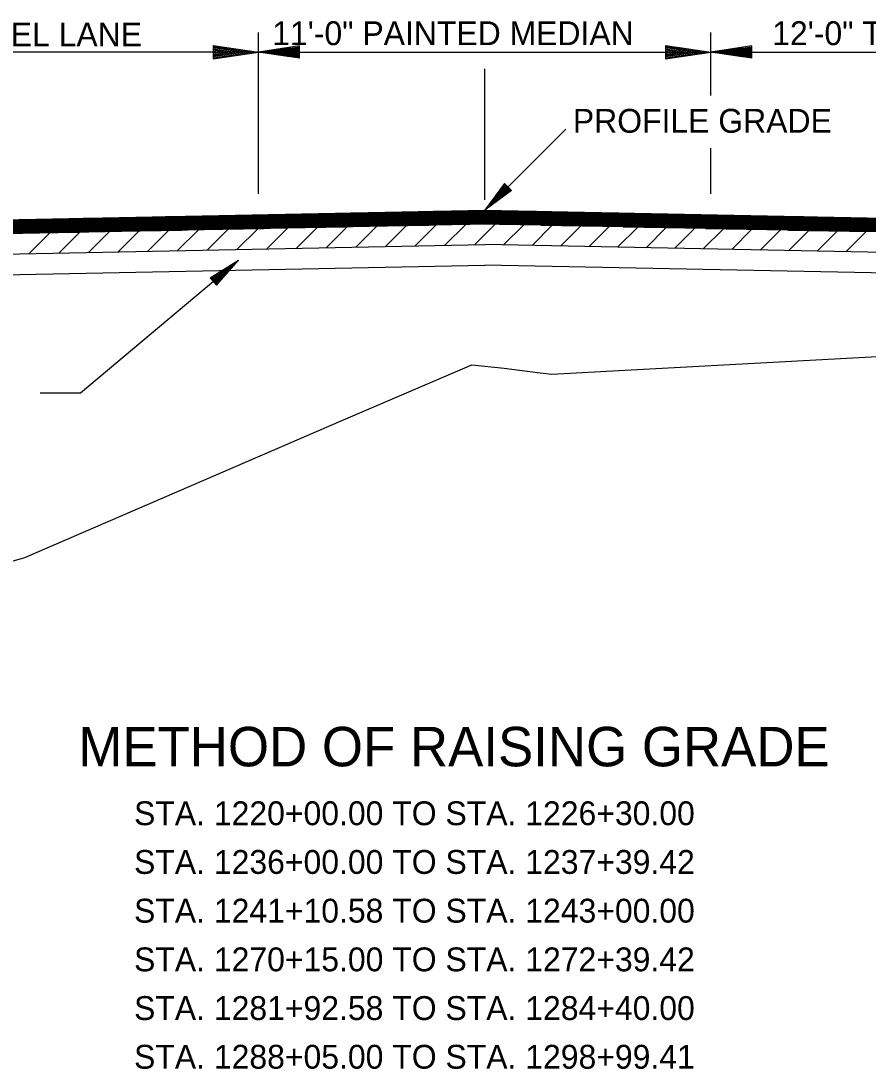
# Model space of a CAD drawing. Extents: x 634177 to 635904, y 289936 to 290970.
# Drawn here: x 635676.26 to 635696.84, y 290383.57 to 290409.06 of the extents above; entities that cross this region are included whole.
import ezdxf

# ---------------------------------------------------------------- set-up
doc = ezdxf.new("R2010")
doc.units = 0
for name, color, linetype in [('1', 7, 'Continuous'), ('7', 7, 'Continuous'), ('Default', 7, 'Continuous'), ('R_Alt Surface', 7, 'Continuous'), ('R_Exist Surface', 7, 'Continuous'), ('R_Fin Surface', 7, 'Continuous')]:
    doc.layers.add(name, color=color, linetype=linetype)

msp = doc.modelspace()

# ---------------------------------------------------------------- linework, layer by layer
at = {"layer": '1'}
for p, q in [((635682.03, 290404.855), (635682.03, 290408.773)), ((635693.024, 290407.248), (635693.024, 290408.773)), ((635682.03, 290408.298), (635658.032, 290408.298)), ((635682.03, 290408.298), (635693.024, 290408.298)), ((635693.024, 290408.298), (635717.02, 290408.298)), ((635687.53, 290404.454), (635689.5, 290406.424)), ((635693.024, 290404.855), (635693.024, 290405.968)), ((635677.274, 290404.249), (635685.611, 290404.249)), ((635677.774, 290404.259), (635686.111, 290404.259)), ((635678.274, 290404.269), (635686.611, 290404.269)), ((635678.774, 290404.279), (635687.111, 290404.279)), ((635679.274, 290404.289), (635695.786, 290404.289)), ((635679.774, 290404.299), (635695.286, 290404.299)), ((635680.274, 290404.309), (635694.786, 290404.309)), ((635680.774, 290404.319), (635694.286, 290404.319)), ((635681.274, 290404.329), (635693.786, 290404.329)), ((635681.774, 290404.339), (635693.286, 290404.339)), ((635682.274, 290404.349), (635692.786, 290404.349)), ((635682.774, 290404.359), (635692.286, 290404.359)), ((635683.274, 290404.369), (635691.786, 290404.369)), ((635683.774, 290404.379), (635691.286, 290404.379)), ((635684.274, 290404.389), (635690.786, 290404.389)), ((635684.774, 290404.399), (635690.286, 290404.399)), ((635685.274, 290404.409), (635689.786, 290404.409)), ((635685.338, 290404.244), (635689.722, 290404.244)), ((635685.774, 290404.419), (635689.286, 290404.419)), ((635685.838, 290404.254), (635689.222, 290404.254)), ((635686.274, 290404.429), (635688.786, 290404.429)), ((635686.338, 290404.264), (635688.722, 290404.264)), ((635686.774, 290404.439), (635688.286, 290404.439)), ((635686.838, 290404.274), (635688.222, 290404.274)), ((635687.274, 290404.449), (635687.786, 290404.449)), ((635687.338, 290404.284), (635687.722, 290404.284)), ((635687.949, 290404.279), (635696.286, 290404.279)), ((635688.449, 290404.269), (635696.786, 290404.269)), ((635688.949, 290404.259), (635697.286, 290404.259)), ((635689.449, 290404.249), (635697.786, 290404.249)), ((635668.274, 290404.069), (635676.611, 290404.069)), ((635668.774, 290404.079), (635677.111, 290404.079)), ((635669.274, 290404.089), (635677.611, 290404.089)), ((635669.774, 290404.099), (635678.111, 290404.099)), ((635670.274, 290404.109), (635678.611, 290404.109)), ((635670.774, 290404.119), (635679.111, 290404.119)), ((635671.274, 290404.129), (635679.611, 290404.129)), ((635671.774, 290404.139), (635680.111, 290404.139)), ((635672.274, 290404.149), (635680.611, 290404.149)), ((635672.774, 290404.159), (635681.111, 290404.159)), ((635672.838, 290403.994), (635681.168, 290403.994)), ((635673.274, 290404.169), (635681.611, 290404.169)), ((635673.338, 290404.004), (635681.668, 290404.004)), ((635673.774, 290404.179), (635682.111, 290404.179)), ((635673.838, 290404.014), (635682.168, 290404.014)), ((635674.274, 290404.189), (635682.611, 290404.189)), ((635674.338, 290404.024), (635682.668, 290404.024)), ((635674.774, 290404.199), (635683.111, 290404.199)), ((635674.838, 290404.034), (635683.168, 290404.034)), ((635675.274, 290404.209), (635683.611, 290404.209)), ((635675.338, 290404.044), (635683.668, 290404.044)), ((635675.774, 290404.219), (635684.111, 290404.219)), ((635675.838, 290404.054), (635684.168, 290404.054)), ((635676.274, 290404.229), (635684.611, 290404.229)), ((635676.338, 290404.064), (635684.668, 290404.064)), ((635676.774, 290404.239), (635685.111, 290404.239)), ((635676.838, 290404.074), (635685.168, 290404.074)), ((635677.338, 290404.084), (635685.668, 290404.084)), ((635677.838, 290404.094), (635686.168, 290404.094)), ((635678.338, 290404.104), (635686.668, 290404.104)), ((635678.838, 290404.114), (635687.168, 290404.114)), ((635679.338, 290404.124), (635695.722, 290404.124)), ((635679.838, 290404.134), (635695.222, 290404.134)), ((635680.338, 290404.144), (635694.722, 290404.144)), ((635680.789, 290403.486), (635681.299, 290403.996)), ((635680.838, 290404.154), (635694.222, 290404.154)), ((635681.338, 290404.164), (635693.722, 290404.164)), ((635681.51, 290403.501), (635682.021, 290404.011)), ((635681.838, 290404.174), (635693.222, 290404.174)), ((635682.232, 290403.515), (635682.742, 290404.025)), ((635682.338, 290404.184), (635692.722, 290404.184)), ((635682.838, 290404.194), (635692.222, 290404.194)), ((635682.953, 290403.53), (635683.464, 290404.04)), ((635683.338, 290404.204), (635691.722, 290404.204)), ((635683.675, 290403.544), (635684.185, 290404.054)), ((635683.838, 290404.214), (635691.222, 290404.214)), ((635684.338, 290404.224), (635690.722, 290404.224)), ((635684.396, 290403.558), (635684.907, 290404.069)), ((635684.838, 290404.234), (635690.222, 290404.234)), ((635685.118, 290403.573), (635685.628, 290404.083)), ((635685.84, 290403.587), (635686.35, 290404.097)), ((635686.561, 290403.602), (635687.071, 290404.112)), ((635687.283, 290403.616), (635687.783, 290404.116)), ((635687.892, 290404.114), (635696.222, 290404.114)), ((635687.986, 290403.612), (635688.476, 290404.102)), ((635688.392, 290404.104), (635696.722, 290404.104)), ((635688.679, 290403.598), (635689.169, 290404.088)), ((635688.892, 290404.094), (635697.222, 290404.094)), ((635689.372, 290403.584), (635689.862, 290404.074)), ((635689.392, 290404.084), (635697.722, 290404.084)), ((635689.892, 290404.074), (635698.222, 290404.074)), ((635689.949, 290404.239), (635698.286, 290404.239)), ((635690.065, 290403.57), (635690.555, 290404.061)), ((635690.392, 290404.064), (635698.722, 290404.064)), ((635690.449, 290404.229), (635698.786, 290404.229)), ((635690.759, 290403.556), (635691.249, 290404.047)), ((635690.892, 290404.054), (635699.222, 290404.054)), ((635690.949, 290404.219), (635699.286, 290404.219)), ((635691.392, 290404.044), (635699.722, 290404.044)), ((635691.449, 290404.209), (635699.786, 290404.209)), ((635691.452, 290403.543), (635691.942, 290404.033)), ((635691.892, 290404.034), (635700.222, 290404.034)), ((635691.949, 290404.199), (635700.286, 290404.199)), ((635692.145, 290403.529), (635692.635, 290404.019)), ((635692.392, 290404.024), (635700.722, 290404.024)), ((635692.449, 290404.189), (635700.786, 290404.189)), ((635692.838, 290403.515), (635693.328, 290404.005)), ((635692.892, 290404.014), (635701.222, 290404.014)), ((635692.949, 290404.179), (635701.286, 290404.179)), ((635693.392, 290404.004), (635701.722, 290404.004)), ((635693.449, 290404.169), (635701.786, 290404.169)), ((635693.531, 290403.501), (635694.022, 290403.991)), ((635693.892, 290403.994), (635702.222, 290403.994)), ((635693.949, 290404.159), (635702.286, 290404.159)), ((635694.449, 290404.149), (635702.786, 290404.149)), ((635694.949, 290404.139), (635703.286, 290404.139)), ((635695.449, 290404.129), (635703.786, 290404.129)), ((635695.949, 290404.119), (635704.286, 290404.119)), ((635696.449, 290404.109), (635704.786, 290404.109)), ((635668.338, 290403.904), (635676.668, 290403.904)), ((635668.838, 290403.914), (635677.168, 290403.914)), ((635669.338, 290403.924), (635677.668, 290403.924)), ((635669.838, 290403.934), (635678.168, 290403.934)), ((635670.338, 290403.944), (635678.668, 290403.944)), ((635670.838, 290403.954), (635679.168, 290403.954)), ((635671.338, 290403.964), (635679.668, 290403.964)), ((635671.838, 290403.974), (635680.168, 290403.974)), ((635672.338, 290403.984), (635680.668, 290403.984)), ((635676.46, 290403.4), (635676.97, 290403.91)), ((635677.181, 290403.414), (635677.691, 290403.924)), ((635677.903, 290403.429), (635678.413, 290403.939)), ((635678.624, 290403.443), (635679.134, 290403.953)), ((635679.346, 290403.457), (635679.856, 290403.968)), ((635680.067, 290403.472), (635680.577, 290403.982)), ((635694.225, 290403.487), (635694.715, 290403.977)), ((635694.392, 290403.984), (635702.722, 290403.984)), ((635694.892, 290403.974), (635703.222, 290403.974)), ((635694.918, 290403.473), (635695.408, 290403.963)), ((635695.392, 290403.964), (635703.722, 290403.964)), ((635695.611, 290403.459), (635696.101, 290403.95)), ((635695.892, 290403.954), (635704.222, 290403.954)), ((635696.304, 290403.446), (635696.795, 290403.936)), ((635696.392, 290403.944), (635704.722, 290403.944)), ((635677.711, 290400.014), (635681.549, 290403.24)), ((635676.727, 290400.014), (635677.711, 290400.014))]:
    msp.add_line(p, q, dxfattribs=at)
for points in [[(635682.791, 290408.182), (635682.03, 290408.298), (635682.791, 290408.413)], [(635692.264, 290408.413), (635693.024, 290408.298), (635692.264, 290408.182)], [(635693.785, 290408.182), (635693.024, 290408.298), (635693.785, 290408.413)]]:
    msp.add_lwpolyline(points, close=True, dxfattribs=at)
at = {"layer": '7'}
for p, q in [((635680.932, 290408.464), (635682.032, 290408.299)), ((635680.932, 290408.464), (635680.932, 290408.134)), ((635680.932, 290408.436), (635681.848, 290408.299)), ((635680.932, 290408.408), (635681.659, 290408.299)), ((635680.932, 290408.381), (635681.476, 290408.299)), ((635680.932, 290408.352), (635681.29, 290408.299)), ((635680.932, 290408.324), (635681.106, 290408.299)), ((635683.029, 290408.449), (635682.029, 290408.299)), ((635683.029, 290408.424), (635682.196, 290408.299)), ((635683.029, 290408.398), (635682.368, 290408.299)), ((635683.029, 290408.373), (635682.534, 290408.299)), ((635683.029, 290408.348), (635682.704, 290408.299)), ((635683.029, 290408.322), (635682.871, 290408.299)), ((635683.029, 290408.149), (635683.029, 290408.449)), ((635691.923, 290408.464), (635693.023, 290408.299)), ((635691.923, 290408.464), (635691.923, 290408.134)), ((635691.923, 290408.436), (635692.839, 290408.299)), ((635691.923, 290408.408), (635692.65, 290408.299)), ((635691.923, 290408.381), (635692.467, 290408.299)), ((635691.923, 290408.352), (635692.281, 290408.299)), ((635691.923, 290408.324), (635692.097, 290408.299)), ((635694.023, 290408.449), (635693.023, 290408.299)), ((635694.023, 290408.424), (635693.19, 290408.299)), ((635694.023, 290408.398), (635693.362, 290408.299)), ((635694.023, 290408.373), (635693.528, 290408.299)), ((635694.023, 290408.348), (635693.698, 290408.299)), ((635694.023, 290408.322), (635693.865, 290408.299)), ((635694.023, 290408.149), (635694.023, 290408.449)), ((635680.932, 290408.134), (635682.032, 290408.299)), ((635680.932, 290408.245), (635681.29, 290408.299)), ((635680.932, 290408.189), (635681.659, 290408.299)), ((635680.932, 290408.161), (635681.848, 290408.299)), ((635680.932, 290408.217), (635681.476, 290408.299)), ((635680.932, 290408.273), (635681.106, 290408.299)), ((635683.029, 290408.149), (635682.029, 290408.299)), ((635683.029, 290408.174), (635682.196, 290408.299)), ((635683.029, 290408.199), (635682.368, 290408.299)), ((635683.029, 290408.224), (635682.534, 290408.299)), ((635683.029, 290408.25), (635682.704, 290408.299)), ((635683.029, 290408.275), (635682.871, 290408.299)), ((635691.923, 290408.134), (635693.023, 290408.299)), ((635691.923, 290408.245), (635692.281, 290408.299)), ((635691.923, 290408.189), (635692.65, 290408.299)), ((635691.923, 290408.161), (635692.839, 290408.299)), ((635691.923, 290408.217), (635692.467, 290408.299)), ((635691.923, 290408.273), (635692.097, 290408.299)), ((635694.023, 290408.149), (635693.023, 290408.299)), ((635694.023, 290408.174), (635693.19, 290408.299)), ((635694.023, 290408.199), (635693.362, 290408.299)), ((635694.023, 290408.224), (635693.528, 290408.299)), ((635694.023, 290408.25), (635693.698, 290408.299)), ((635694.023, 290408.275), (635693.865, 290408.299)), ((635688.011, 290405.105), (635687.53, 290404.454)), ((635688.025, 290405.09), (635687.625, 290404.548)), ((635688.039, 290405.076), (635687.722, 290404.646)), ((635688.054, 290405.062), (635687.816, 290404.74)), ((635688.068, 290405.047), (635687.912, 290404.836)), ((635688.082, 290405.033), (635688.006, 290404.93)), ((635688.109, 290405.006), (635688.006, 290404.93)), ((635688.181, 290404.935), (635688.011, 290405.105)), ((635688.181, 290404.935), (635687.53, 290404.454)), ((635688.166, 290404.949), (635687.625, 290404.548)), ((635688.152, 290404.963), (635687.722, 290404.646)), ((635688.138, 290404.978), (635687.816, 290404.74)), ((635688.123, 290404.992), (635687.912, 290404.836)), ((635680.862, 290402.814), (635681.549, 290403.24)), ((635681.016, 290402.631), (635681.549, 290403.24)), ((635680.875, 290402.799), (635681.447, 290403.154)), ((635680.888, 290402.784), (635681.343, 290403.065)), ((635680.9, 290402.768), (635681.24, 290402.979)), ((635680.977, 290402.677), (635681.24, 290402.979)), ((635680.99, 290402.662), (635681.343, 290403.065)), ((635681.003, 290402.647), (635681.447, 290403.154)), ((635680.862, 290402.814), (635681.016, 290402.631)), ((635680.914, 290402.752), (635681.138, 290402.891)), ((635680.927, 290402.737), (635681.035, 290402.804)), ((635680.952, 290402.708), (635681.035, 290402.804)), ((635680.964, 290402.693), (635681.138, 290402.891))]:
    msp.add_line(p, q, dxfattribs=at)
at = {"layer": 'Default'}
msp.add_line((635687.53, 290404.705), (635687.53, 290407.893), dxfattribs=at)
at = {"layer": 'R_Alt Surface'}
for points in [[(635655.94, 290403.656), (635656.03, 290403.658), (635687.53, 290404.288)], [(635719.12, 290403.656), (635687.53, 290404.288)], [(635655.851, 290403.487), (635687.53, 290404.121)], [(635719.209, 290403.487), (635687.53, 290404.121)], [(635655.581, 290402.982), (635656.03, 290402.991), (635687.53, 290403.621)], [(635719.478, 290402.982), (635687.53, 290403.621)], [(635644.53, 290402.261), (635656.03, 290402.491), (635687.53, 290403.121)], [(635718.559, 290402.5), (635687.53, 290403.121)]]:
    msp.add_lwpolyline(points, dxfattribs=at)
at = {"layer": 'R_Exist Surface'}
msp.add_lwpolyline([(635667.82, 290393.553), (635676.353, 290396.014), (635684.095, 290399.359), (635687.214, 290400.694), (635687.998, 290400.613), (635688.877, 290400.502), (635689.163, 290400.466), (635690.346, 290400.532), (635697.67, 290400.929), (635699.813, 290400.957), (635708.555, 290401.063), (635712.13, 290401.011), (635719.425, 290400.9), (635722.278, 290400.804), (635727.046, 290400.637)], dxfattribs=at)
at = {"layer": 'R_Fin Surface'}
msp.add_lwpolyline([(635650.033, 290403.585), (635656.03, 290403.824), (635658.03, 290403.864), (635687.53, 290404.454), (635717.03, 290403.864), (635719.03, 290403.824), (635725.03, 290403.584), (635733.302, 290402.206), (635747.03, 290399.918), (635768.924, 290392.62)], dxfattribs=at)

# ---------------------------------------------------------------- texts
at = {"layer": '1'}
for s, height, p in [("12'-0' TRAVEL LANE", 0.58, (635671.88, 290408.439)), ('11\'-0" PAINTED MEDIAN', 0.58, (635682.366, 290408.469)), ('12\'-0" TRAVEL LANE', 0.58, (635694.515, 290408.469)), ('PROFILE GRADE', 0.58, (635689.672, 290406.339)), ('METHOD OF RAISING GRADE', 0.96, (635677.654, 290390.933)), ('STA. 1220+00.00 TO STA. 1226+30.00', 0.58, (635679.009, 290389.502)), ('STA. 1236+00.00 TO STA. 1237+39.42', 0.58, (635679.009, 290388.318)), ('STA. 1241+10.58 TO STA. 1243+00.00', 0.58, (635679.009, 290387.133)), ('STA. 1270+15.00 TO STA. 1272+39.42', 0.58, (635679.009, 290385.949)), ('STA. 1281+92.58 TO STA. 1284+40.00', 0.58, (635679.009, 290384.765)), ('STA. 1288+05.00 TO STA. 1298+99.41', 0.58, (635679.009, 290383.581))]:
    msp.add_text(s, height=height, dxfattribs=at).set_placement(p)

doc.saveas('drawing.dxf')
